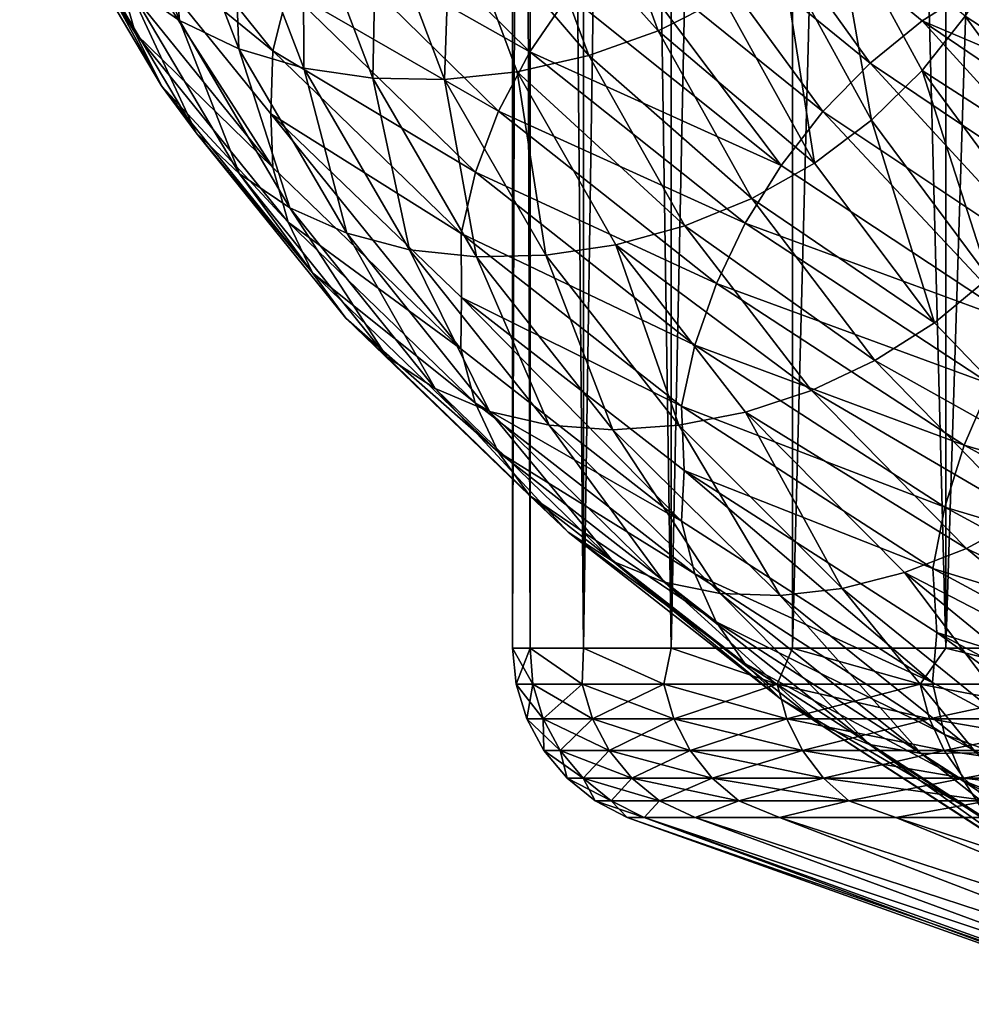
# Model space of a CAD drawing. Header units: metres. Extents: x -44 to 117, y -432 to 89.
# Tile 729 of 1056: x -18.2 to -12.98, y -127.65 to -122.25. Entities that reach past the tile are written whole.
import ezdxf

# ---------------------------------------------------------------- set-up
doc = ezdxf.new("R2010")
doc.units = ezdxf.units.M
doc.layers.add('solid_125568', color=7, linetype='CONTINUOUS')

msp = doc.modelspace()

# ---------------------------------------------------------------- linework, layer by layer
at = {"layer": 'solid_125568'}
for points in [[(-15.402517, -93.5, 337.264374), (-15.402539, -125.699997, 337.264557), (-15.5, -125.699997, 339)], [(-15.5, -93.5, 339), (-15.5, -125.699997, 339), (-15.402539, -125.699997, 340.735443)], [(-15.402517, -93.5, 337.264374), (-15.5, -125.699997, 339), (-15.5, -93.5, 339)], [(-15.402516, -93.5, 340.735657), (-15.5, -93.5, 339), (-15.402539, -125.699997, 340.735443)], [(-15.402517, -93.5, 337.264374), (-15.111382, -125.699997, 335.550934), (-15.402539, -125.699997, 337.264557)], [(-15.402516, -93.5, 340.735657), (-15.402539, -125.699997, 340.735443), (-15.111382, -125.699997, 342.449066)], [(-15.402517, -93.5, 337.264374), (-15.111362, -93.5, 335.550842), (-15.111382, -125.699997, 335.550934)], [(-15.111361, -93.5, 342.449158), (-15.402516, -93.5, 340.735657), (-15.111382, -125.699997, 342.449066)], [(-14.630223, -93.5, 333.880768), (-14.630192, -125.699997, 333.880676), (-15.111382, -125.699997, 335.550934)], [(-15.111362, -93.5, 335.550842), (-14.630223, -93.5, 333.880768), (-15.111382, -125.699997, 335.550934)], [(-15.111361, -93.5, 342.449158), (-15.111382, -125.699997, 342.449066), (-14.630192, -125.699997, 344.119324)], [(-14.630218, -93.5, 344.119263), (-15.111361, -93.5, 342.449158), (-14.630192, -125.699997, 344.119324)], [(-14.630223, -93.5, 333.880768), (-13.965068, -93.5, 332.274902), (-14.630192, -125.699997, 333.880676)], [(-13.965055, -93.5, 345.725128), (-14.630218, -93.5, 344.119263), (-14.630192, -125.699997, 344.119324)], [(-13.965068, -93.5, 332.274902), (-13.965017, -125.699997, 332.274811), (-14.630192, -125.699997, 333.880676)], [(-13.965055, -93.5, 345.725128), (-14.630192, -125.699997, 344.119324), (-13.965017, -125.699997, 345.725189)], [(-13.965068, -93.5, 332.274902), (-13.124198, -93.5, 330.753448), (-13.965017, -125.699997, 332.274811)], [(-13.965055, -93.5, 345.725128), (-13.965017, -125.699997, 345.725189), (-13.124225, -125.699997, 347.24649)], [(-13.124176, -93.5, 347.246582), (-13.965055, -93.5, 345.725128), (-13.124225, -125.699997, 347.24649)], [(-13.124198, -93.5, 330.753448), (-13.124225, -125.699997, 330.75351), (-13.965017, -125.699997, 332.274811)], [(-12.118285, -93.5, 329.335785), (-12.118388, -125.699997, 329.335907), (-13.124225, -125.699997, 330.75351)], [(-13.124198, -93.5, 330.753448), (-12.118285, -93.5, 329.335785), (-13.124225, -125.699997, 330.75351)], [(-13.124176, -93.5, 347.246582), (-13.124225, -125.699997, 347.24649), (-12.118388, -125.699997, 348.664093)], [(-12.118269, -93.5, 348.664246), (-13.124176, -93.5, 347.246582), (-12.118388, -125.699997, 348.664093)], [(-17.732143, -121.204552, 929.693054), (-17.325201, -122.257751, 928.104248), (-17.400513, -121.374542, 929.823486)], [(-17.611967, -122.058655, 927.934814), (-17.325201, -122.257751, 928.104248), (-17.732143, -121.204552, 929.693054)], [(-18.202009, -121.257988, 927.419861), (-17.567083, -122.329269, 925.799438), (-18.055077, -121.552414, 927.588806)], [(-17.654804, -122.022377, 925.631287), (-17.567083, -122.329269, 925.799438), (-18.202009, -121.257988, 927.419861)], [(-17.653797, -121.378242, 925.354797), (-16.813564, -122.423882, 923.800659), (-17.673819, -121.721962, 925.462219)], [(-16.729309, -122.089653, 923.704834), (-16.813564, -122.423882, 923.800659), (-17.653797, -121.378242, 925.354797)], [(-17.400513, -121.374542, 929.823486), (-17.001144, -122.412552, 928.265869), (-17.036211, -121.496071, 929.938782)], [(-17.325201, -122.257751, 928.104248), (-17.001144, -122.412552, 928.265869), (-17.400513, -121.374542, 929.823486)], [(-15.435516, -121.493484, 930.219299), (-14.701842, -122.314507, 928.90863), (-15.047256, -121.372971, 930.237488)], [(-15.047256, -121.372971, 930.237488), (-14.701842, -122.314507, 928.90863), (-14.345738, -122.133751, 928.938904)], [(-14.355674, -121.354706, 922.473816), (-13.539181, -122.490532, 921.101685), (-14.663442, -121.574486, 922.346252)], [(-14.355674, -121.354706, 922.473816), (-13.25493, -122.259445, 921.259094), (-13.539181, -122.490532, 921.101685)], [(-12.952538, -122.067261, 921.450562), (-13.25493, -122.259445, 921.259094), (-14.355674, -121.354706, 922.473816)], [(-16.410765, -121.436981, 923.603516), (-15.404571, -122.42894, 922.181091), (-16.593636, -121.758194, 923.638855)], [(-15.192497, -122.118446, 922.200195), (-15.404571, -122.42894, 922.181091), (-16.410765, -121.436981, 923.603516)], [(-17.036211, -121.496071, 929.938782), (-16.645132, -122.518066, 928.415833), (-16.647955, -121.568436, 930.037048)], [(-17.001144, -122.412552, 928.265869), (-16.645132, -122.518066, 928.415833), (-17.036211, -121.496071, 929.938782)], [(-15.83804, -121.566727, 930.17865), (-15.081097, -122.450012, 928.852051), (-15.435516, -121.493484, 930.219299)], [(-15.435516, -121.493484, 930.219299), (-15.081097, -122.450012, 928.852051), (-14.701842, -122.314507, 928.90863)], [(-18.055077, -121.552414, 927.588806), (-17.425249, -122.614952, 925.980774), (-17.856823, -121.821434, 927.761719)], [(-17.567083, -122.329269, 925.799438), (-17.425249, -122.614952, 925.980774), (-18.055077, -121.552414, 927.588806)], [(-16.647955, -121.568436, 930.037048), (-16.265694, -122.573929, 928.551514), (-16.245363, -121.591888, 930.117432)], [(-16.645132, -122.518066, 928.415833), (-16.265694, -122.573929, 928.551514), (-16.647955, -121.568436, 930.037048)], [(-16.265694, -122.573929, 928.551514), (-15.872276, -122.580734, 928.670898), (-16.245363, -121.591888, 930.117432)], [(-16.245363, -121.591888, 930.117432), (-15.872276, -122.580734, 928.670898), (-15.83804, -121.566727, 930.17865)], [(-15.872276, -122.580734, 928.670898), (-15.474308, -122.539131, 928.771851), (-15.83804, -121.566727, 930.17865)], [(-15.83804, -121.566727, 930.17865), (-15.474308, -122.539131, 928.771851), (-15.081097, -122.450012, 928.852051)], [(-14.663442, -121.574486, 922.346252), (-13.798407, -122.757065, 920.982849), (-14.944042, -121.831192, 922.255005)], [(-14.663442, -121.574486, 922.346252), (-13.539181, -122.490532, 921.101685), (-13.798407, -122.757065, 920.982849)], [(-14.021332, -121.909721, 928.94104), (-13.53212, -122.803413, 927.719604), (-13.734141, -121.648567, 928.91626)], [(-13.734141, -121.648567, 928.91626), (-13.254987, -122.532196, 927.723877), (-13.018331, -122.233025, 927.699036)], [(-13.53212, -122.803413, 927.719604), (-13.254987, -122.532196, 927.723877), (-13.734141, -121.648567, 928.91626)], [(-16.813564, -122.423882, 923.800659), (-16.82604, -122.76931, 923.898926), (-17.673819, -121.721962, 925.462219)], [(-16.814564, -123.062843, 924.073486), (-17.673819, -121.721962, 925.462219), (-16.82604, -122.76931, 923.898926)], [(-17.654804, -122.022377, 925.631287), (-17.673819, -121.721962, 925.462219), (-16.814564, -123.062843, 924.073486)], [(-16.593636, -121.758194, 923.638855), (-15.576244, -122.755173, 922.197388), (-16.729309, -122.089653, 923.704834)], [(-15.404571, -122.42894, 922.181091), (-15.576244, -122.755173, 922.197388), (-16.593636, -121.758194, 923.638855)], [(-17.856823, -121.821434, 927.761719), (-17.233862, -122.873344, 926.171204), (-17.611967, -122.058655, 927.934814)], [(-17.425249, -122.614952, 925.980774), (-17.233862, -122.873344, 926.171204), (-17.856823, -121.821434, 927.761719)], [(-14.944042, -121.831192, 922.255005), (-14.027945, -123.052498, 920.903259), (-15.192497, -122.118446, 922.200195)], [(-14.944042, -121.831192, 922.255005), (-13.798407, -122.757065, 920.982849), (-14.027945, -123.052498, 920.903259)], [(-14.345738, -122.133751, 928.938904), (-13.845173, -123.039185, 927.68512), (-14.021332, -121.909721, 928.94104)], [(-13.845173, -123.039185, 927.68512), (-13.53212, -122.803413, 927.719604), (-14.021332, -121.909721, 928.94104)], [(-13.018331, -122.233025, 927.699036), (-12.216184, -122.75589, 926.550049), (-12.826585, -121.913567, 927.646362)], [(-17.654804, -122.022377, 925.631287), (-16.814564, -123.062843, 924.073486), (-17.567083, -122.329269, 925.799438)], [(-17.611967, -122.058655, 927.934814), (-16.997498, -123.098335, 926.366455), (-17.325201, -122.257751, 928.104248)], [(-17.233862, -122.873344, 926.171204), (-16.997498, -123.098335, 926.366455), (-17.611967, -122.058655, 927.934814)], [(-16.729309, -122.089653, 923.704834), (-15.703581, -123.089561, 922.248657), (-16.813564, -122.423882, 923.800659)], [(-15.576244, -122.755173, 922.197388), (-15.703581, -123.089561, 922.248657), (-16.729309, -122.089653, 923.704834)], [(-12.952538, -122.067261, 921.450562), (-11.728758, -122.90567, 920.378052), (-13.25493, -122.259445, 921.259094)], [(-15.192497, -122.118446, 922.200195), (-14.027945, -123.052498, 920.903259), (-15.404571, -122.42894, 922.181091)], [(-14.701842, -122.314507, 928.90863), (-13.845173, -123.039185, 927.68512), (-14.345738, -122.133751, 928.938904)], [(-13.254987, -122.532196, 927.723877), (-12.398745, -123.081207, 926.582886), (-13.018331, -122.233025, 927.699036)], [(-13.018331, -122.233025, 927.699036), (-12.398745, -123.081207, 926.582886), (-12.216184, -122.75589, 926.550049)], [(-17.325201, -122.257751, 928.104248), (-16.720701, -123.283867, 926.562317), (-17.001144, -122.412552, 928.265869)], [(-16.997498, -123.098335, 926.366455), (-16.720701, -123.283867, 926.562317), (-17.325201, -122.257751, 928.104248)], [(-13.25493, -122.259445, 921.259094), (-12.260075, -123.350441, 919.9729), (-13.539181, -122.490532, 921.101685)], [(-13.25493, -122.259445, 921.259094), (-12.002589, -123.109131, 920.157715), (-12.260075, -123.350441, 919.9729)], [(-11.728758, -122.90567, 920.378052), (-12.002589, -123.109131, 920.157715), (-13.25493, -122.259445, 921.259094)], [(-17.567083, -122.329269, 925.799438), (-16.731033, -123.363449, 924.248169), (-17.425249, -122.614952, 925.980774)], [(-16.814564, -123.062843, 924.073486), (-16.731033, -123.363449, 924.248169), (-17.567083, -122.329269, 925.799438)], [(-15.081097, -122.450012, 928.852051), (-14.188785, -123.23317, 927.619568), (-14.701842, -122.314507, 928.90863)], [(-14.701842, -122.314507, 928.90863), (-14.188785, -123.23317, 927.619568), (-13.845173, -123.039185, 927.68512)], [(-17.001144, -122.412552, 928.265869), (-16.407911, -123.424034, 926.754333), (-16.645132, -122.518066, 928.415833)], [(-16.720701, -123.283867, 926.562317), (-16.407911, -123.424034, 926.754333), (-17.001144, -122.412552, 928.265869)], [(-16.813564, -122.423882, 923.800659), (-15.782634, -123.424561, 922.334717), (-16.82604, -122.76931, 923.898926)], [(-15.703581, -123.089561, 922.248657), (-15.782634, -123.424561, 922.334717), (-16.813564, -122.423882, 923.800659)], [(-15.404571, -122.42894, 922.181091), (-14.223832, -123.369431, 920.862671), (-15.576244, -122.755173, 922.197388)], [(-15.474308, -122.539131, 928.771851), (-14.554707, -123.383087, 927.525696), (-15.081097, -122.450012, 928.852051)], [(-14.027945, -123.052498, 920.903259), (-14.223832, -123.369431, 920.862671), (-15.404571, -122.42894, 922.181091)], [(-15.081097, -122.450012, 928.852051), (-14.554707, -123.383087, 927.525696), (-14.188785, -123.23317, 927.619568)], [(-16.645132, -122.518066, 928.415833), (-16.064251, -123.51413, 926.938049), (-16.265694, -122.573929, 928.551514)], [(-16.407911, -123.424034, 926.754333), (-16.064251, -123.51413, 926.938049), (-16.645132, -122.518066, 928.415833)], [(-13.539181, -122.490532, 921.101685), (-12.494962, -123.625847, 919.828796), (-13.798407, -122.757065, 920.982849)], [(-13.539181, -122.490532, 921.101685), (-12.260075, -123.350441, 919.9729), (-12.494962, -123.625847, 919.828796)], [(-16.265694, -122.573929, 928.551514), (-15.697954, -123.5541, 927.110046), (-15.872276, -122.580734, 928.670898)], [(-16.064251, -123.51413, 926.938049), (-15.697954, -123.5541, 927.110046), (-16.265694, -122.573929, 928.551514)], [(-15.872276, -122.580734, 928.670898), (-15.318196, -123.544891, 927.267395), (-15.474308, -122.539131, 928.771851)], [(-15.474308, -122.539131, 928.771851), (-14.93412, -123.48748, 927.407043), (-14.554707, -123.383087, 927.525696)], [(-15.318196, -123.544891, 927.267395), (-14.93412, -123.48748, 927.407043), (-15.474308, -122.539131, 928.771851)], [(-13.53212, -122.803413, 927.719604), (-12.887982, -123.668915, 926.551636), (-13.254987, -122.532196, 927.723877)], [(-13.254987, -122.532196, 927.723877), (-12.624079, -123.388161, 926.583618), (-12.398745, -123.081207, 926.582886)], [(-12.887982, -123.668915, 926.551636), (-12.624079, -123.388161, 926.583618), (-13.254987, -122.532196, 927.723877)], [(-17.425249, -122.614952, 925.980774), (-16.595921, -123.6408, 924.441406), (-17.233862, -122.873344, 926.171204)], [(-16.731033, -123.363449, 924.248169), (-16.595921, -123.6408, 924.441406), (-17.425249, -122.614952, 925.980774)], [(-15.697954, -123.5541, 927.110046), (-15.318196, -123.544891, 927.267395), (-15.872276, -122.580734, 928.670898)], [(-15.782634, -123.424561, 922.334717), (-15.780619, -123.776108, 922.418213), (-16.82604, -122.76931, 923.898926)], [(-15.783614, -124.058624, 922.603943), (-16.82604, -122.76931, 923.898926), (-15.780619, -123.776108, 922.418213)], [(-16.814564, -123.062843, 924.073486), (-16.82604, -122.76931, 923.898926), (-15.783614, -124.058624, 922.603943)], [(-15.576244, -122.755173, 922.197388), (-14.382362, -123.700272, 920.861145), (-15.703581, -123.089561, 922.248657)], [(-14.223832, -123.369431, 920.862671), (-14.382362, -123.700272, 920.861145), (-15.576244, -122.755173, 922.197388)], [(-13.798407, -122.757065, 920.982849), (-12.702956, -123.92868, 919.726501), (-14.027945, -123.052498, 920.903259)], [(-13.798407, -122.757065, 920.982849), (-12.494962, -123.625847, 919.828796), (-12.702956, -123.92868, 919.726501)], [(-13.845173, -123.039185, 927.68512), (-13.186097, -123.915817, 926.485962), (-13.53212, -122.803413, 927.719604)], [(-13.186097, -123.915817, 926.485962), (-12.887982, -123.668915, 926.551636), (-13.53212, -122.803413, 927.719604)], [(-17.233862, -122.873344, 926.171204), (-16.413591, -123.889084, 924.648621), (-16.997498, -123.098335, 926.366455)], [(-16.595921, -123.6408, 924.441406), (-16.413591, -123.889084, 924.648621), (-17.233862, -122.873344, 926.171204)], [(-14.027945, -123.052498, 920.903259), (-12.702956, -123.92868, 919.726501), (-14.223832, -123.369431, 920.862671)], [(-14.188785, -123.23317, 927.619568), (-13.186097, -123.915817, 926.485962), (-13.845173, -123.039185, 927.68512)], [(-16.997498, -123.098335, 926.366455), (-16.188425, -124.10244, 924.865173), (-16.720701, -123.283867, 926.562317)], [(-16.413591, -123.889084, 924.648621), (-16.188425, -124.10244, 924.865173), (-16.997498, -123.098335, 926.366455)], [(-16.814564, -123.062843, 924.073486), (-15.783614, -124.058624, 922.603943), (-16.731033, -123.363449, 924.248169)], [(-15.703581, -123.089561, 922.248657), (-14.499918, -124.037354, 920.898682), (-15.782634, -123.424561, 922.334717)], [(-14.382362, -123.700272, 920.861145), (-14.499918, -124.037354, 920.898682), (-15.703581, -123.089561, 922.248657)], [(-14.554707, -123.383087, 927.525696), (-13.513284, -124.122353, 926.386536), (-14.188785, -123.23317, 927.619568)], [(-14.188785, -123.23317, 927.619568), (-13.513284, -124.122353, 926.386536), (-13.186097, -123.915817, 926.485962)], [(-16.720701, -123.283867, 926.562317), (-15.924768, -124.275078, 925.086487), (-16.407911, -123.424034, 926.754333)], [(-16.188425, -124.10244, 924.865173), (-15.924768, -124.275078, 925.086487), (-16.720701, -123.283867, 926.562317)], [(-16.731033, -123.363449, 924.248169), (-15.705222, -124.353333, 922.784851), (-16.595921, -123.6408, 924.441406)], [(-15.783614, -124.058624, 922.603943), (-15.705222, -124.353333, 922.784851), (-16.731033, -123.363449, 924.248169)], [(-14.93412, -123.48748, 927.407043), (-13.861686, -124.285942, 926.256775), (-14.554707, -123.383087, 927.525696)], [(-14.554707, -123.383087, 927.525696), (-13.861686, -124.285942, 926.256775), (-13.513284, -124.122353, 926.386536)], [(-14.223832, -123.369431, 920.862671), (-12.88042, -124.251427, 919.666138), (-14.382362, -123.700272, 920.861145)], [(-12.702956, -123.92868, 919.726501), (-12.88042, -124.251427, 919.666138), (-14.223832, -123.369431, 920.862671)], [(-16.407911, -123.424034, 926.754333), (-15.626828, -124.401344, 925.307617), (-16.064251, -123.51413, 926.938049)], [(-15.924768, -124.275078, 925.086487), (-15.626828, -124.401344, 925.307617), (-16.407911, -123.424034, 926.754333)], [(-15.782634, -123.424561, 922.334717), (-14.572874, -124.373039, 920.975525), (-15.780619, -123.776108, 922.418213)], [(-14.499918, -124.037354, 920.898682), (-14.572874, -124.373039, 920.975525), (-15.782634, -123.424561, 922.334717)], [(-15.318196, -123.544891, 927.267395), (-14.588744, -124.477242, 925.924438), (-14.93412, -123.48748, 927.407043)], [(-14.93412, -123.48748, 927.407043), (-14.222959, -124.404823, 926.101257), (-13.861686, -124.285942, 926.256775)], [(-14.588744, -124.477242, 925.924438), (-14.222959, -124.404823, 926.101257), (-14.93412, -123.48748, 927.407043)], [(-16.064251, -123.51413, 926.938049), (-15.299456, -124.476784, 925.523804), (-15.697954, -123.5541, 927.110046)], [(-15.626828, -124.401344, 925.307617), (-15.299456, -124.476784, 925.523804), (-16.064251, -123.51413, 926.938049)], [(-15.697954, -123.5541, 927.110046), (-14.950496, -124.501663, 925.730652), (-15.318196, -123.544891, 927.267395)], [(-14.950496, -124.501663, 925.730652), (-14.588744, -124.477242, 925.924438), (-15.318196, -123.544891, 927.267395)], [(-15.299456, -124.476784, 925.523804), (-14.950496, -124.501663, 925.730652), (-15.697954, -123.5541, 927.110046)], [(-16.595921, -123.6408, 924.441406), (-15.578365, -124.622871, 922.98938), (-16.413591, -123.889084, 924.648621)], [(-15.705222, -124.353333, 922.784851), (-15.578365, -124.622871, 922.98938), (-16.595921, -123.6408, 924.441406)], [(-14.382362, -123.700272, 920.861145), (-13.023993, -124.586426, 919.648254), (-14.499918, -124.037354, 920.898682)], [(-12.88042, -124.251427, 919.666138), (-13.023993, -124.586426, 919.648254), (-14.382362, -123.700272, 920.861145)], [(-13.186097, -123.915817, 926.485962), (-12.377469, -124.758102, 925.356262), (-12.887982, -123.668915, 926.551636)], [(-15.783614, -124.058624, 922.603943), (-15.780619, -123.776108, 922.418213), (-14.573825, -125.002579, 921.241394)], [(-14.572874, -124.373039, 920.975525), (-14.559708, -124.725288, 921.053223), (-15.780619, -123.776108, 922.418213)], [(-14.573825, -125.002579, 921.241394), (-15.780619, -123.776108, 922.418213), (-14.559708, -124.725288, 921.053223)], [(-16.413591, -123.889084, 924.648621), (-15.407161, -124.861664, 923.212463), (-16.188425, -124.10244, 924.865173)], [(-15.578365, -124.622871, 922.98938), (-15.407161, -124.861664, 923.212463), (-16.413591, -123.889084, 924.648621)], [(-13.513284, -124.122353, 926.386536), (-12.377469, -124.758102, 925.356262), (-13.186097, -123.915817, 926.485962)], [(-15.783614, -124.058624, 922.603943), (-14.573825, -125.002579, 921.241394), (-15.705222, -124.353333, 922.784851)], [(-14.499918, -124.037354, 920.898682), (-13.130424, -124.925926, 919.673218), (-14.572874, -124.373039, 920.975525)], [(-13.023993, -124.586426, 919.648254), (-13.130424, -124.925926, 919.673218), (-14.499918, -124.037354, 920.898682)], [(-16.188425, -124.10244, 924.865173), (-15.195748, -125.06411, 923.449219), (-15.924768, -124.275078, 925.086487)], [(-15.407161, -124.861664, 923.212463), (-15.195748, -125.06411, 923.449219), (-16.188425, -124.10244, 924.865173)], [(-13.861686, -124.285942, 926.256775), (-12.68452, -124.976372, 925.224731), (-13.513284, -124.122353, 926.386536)], [(-13.513284, -124.122353, 926.386536), (-12.68452, -124.976372, 925.224731), (-12.377469, -124.758102, 925.356262)], [(-15.924768, -124.275078, 925.086487), (-14.948221, -125.224655, 923.69458), (-15.626828, -124.401344, 925.307617)], [(-15.195748, -125.06411, 923.449219), (-14.948221, -125.224655, 923.69458), (-15.924768, -124.275078, 925.086487)], [(-14.222959, -124.404823, 926.101257), (-13.011452, -125.152756, 925.061035), (-13.861686, -124.285942, 926.256775)], [(-13.861686, -124.285942, 926.256775), (-13.011452, -125.152756, 925.061035), (-12.68452, -124.976372, 925.224731)], [(-12.88042, -124.251427, 919.666138), (-11.389891, -125.069389, 918.606445), (-13.023993, -124.586426, 919.648254)], [(-15.705222, -124.353333, 922.784851), (-14.501459, -125.291832, 921.428101), (-15.578365, -124.622871, 922.98938)], [(-14.573825, -125.002579, 921.241394), (-14.501459, -125.291832, 921.428101), (-15.705222, -124.353333, 922.784851)], [(-15.626828, -124.401344, 925.307617), (-14.668511, -125.337883, 923.943359), (-15.299456, -124.476784, 925.523804)], [(-14.948221, -125.224655, 923.69458), (-14.668511, -125.337883, 923.943359), (-15.626828, -124.401344, 925.307617)], [(-14.588744, -124.477242, 925.924438), (-13.693833, -125.371674, 924.658508), (-14.222959, -124.404823, 926.101257)], [(-14.572874, -124.373039, 920.975525), (-13.196447, -125.262215, 919.741516), (-14.559708, -124.725288, 921.053223)], [(-13.130424, -124.925926, 919.673218), (-13.196447, -125.262215, 919.741516), (-14.572874, -124.373039, 920.975525)], [(-14.222959, -124.404823, 926.101257), (-13.350486, -125.285202, 924.870483), (-13.011452, -125.152756, 925.061035)], [(-13.693833, -125.371674, 924.658508), (-13.350486, -125.285202, 924.870483), (-14.222959, -124.404823, 926.101257)], [(-15.299456, -124.476784, 925.523804), (-14.361139, -125.399605, 924.190186), (-14.950496, -124.501663, 925.730652)], [(-14.668511, -125.337883, 923.943359), (-14.361139, -125.399605, 924.190186), (-15.299456, -124.476784, 925.523804)], [(-14.950496, -124.501663, 925.730652), (-14.033474, -125.410339, 924.430176), (-14.588744, -124.477242, 925.924438)], [(-14.361139, -125.399605, 924.190186), (-14.033474, -125.410339, 924.430176), (-14.950496, -124.501663, 925.730652)], [(-14.033474, -125.410339, 924.430176), (-13.693833, -125.371674, 924.658508), (-14.588744, -124.477242, 925.924438)], [(-15.578365, -124.622871, 922.98938), (-14.384295, -125.554146, 921.643066), (-15.407161, -124.861664, 923.212463)], [(-14.501459, -125.291832, 921.428101), (-14.384295, -125.554146, 921.643066), (-15.578365, -124.622871, 922.98938)], [(-13.023993, -124.586426, 919.648254), (-11.516868, -125.408051, 918.573792), (-13.130424, -124.925926, 919.673218)], [(-11.389891, -125.069389, 918.606445), (-11.516868, -125.408051, 918.573792), (-13.023993, -124.586426, 919.648254)], [(-14.573825, -125.002579, 921.241394), (-14.559708, -124.725288, 921.053223), (-13.197357, -125.88765, 920.004211)], [(-13.196447, -125.262215, 919.741516), (-13.173904, -125.612968, 919.817444), (-14.559708, -124.725288, 921.053223)], [(-13.197357, -125.88765, 920.004211), (-14.559708, -124.725288, 921.053223), (-13.173904, -125.612968, 919.817444)], [(-15.407161, -124.861664, 923.212463), (-14.226154, -125.78418, 921.880981), (-15.195748, -125.06411, 923.449219)], [(-14.384295, -125.554146, 921.643066), (-14.226154, -125.78418, 921.880981), (-15.407161, -124.861664, 923.212463)], [(-13.130424, -124.925926, 919.673218), (-11.610957, -125.749687, 918.587402), (-13.196447, -125.262215, 919.741516)], [(-11.516868, -125.408051, 918.573792), (-11.610957, -125.749687, 918.587402), (-13.130424, -124.925926, 919.673218)], [(-14.573825, -125.002579, 921.241394), (-13.197357, -125.88765, 920.004211), (-14.501459, -125.291832, 921.428101)], [(-13.011452, -125.152756, 925.061035), (-11.71203, -125.789619, 924.14917), (-12.68452, -124.976372, 925.224731)], [(-15.195748, -125.06411, 923.449219), (-14.03089, -125.976563, 922.136536), (-14.948221, -125.224655, 923.69458)], [(-14.226154, -125.78418, 921.880981), (-14.03089, -125.976563, 922.136536), (-15.195748, -125.06411, 923.449219)], [(-13.350486, -125.285202, 924.870483), (-12.013787, -125.977783, 923.953796), (-13.011452, -125.152756, 925.061035)], [(-13.011452, -125.152756, 925.061035), (-12.013787, -125.977783, 923.953796), (-11.71203, -125.789619, 924.14917)], [(-14.948221, -125.224655, 923.69458), (-13.802299, -126.125954, 922.404358), (-14.668511, -125.337883, 923.943359)], [(-14.03089, -125.976563, 922.136536), (-13.802299, -126.125954, 922.404358), (-14.948221, -125.224655, 923.69458)], [(-13.196447, -125.262215, 919.741516), (-11.669294, -126.086502, 918.648132), (-13.173904, -125.612968, 919.817444)], [(-11.610957, -125.749687, 918.587402), (-11.669294, -126.086502, 918.648132), (-13.196447, -125.262215, 919.741516)], [(-14.501459, -125.291832, 921.428101), (-13.131845, -126.171974, 920.196228), (-14.384295, -125.554146, 921.643066)], [(-13.197357, -125.88765, 920.004211), (-13.131845, -126.171974, 920.196228), (-14.501459, -125.291832, 921.428101)], [(-13.693833, -125.371674, 924.658508), (-12.643762, -126.222137, 923.48584), (-13.350486, -125.285202, 924.870483)], [(-13.350486, -125.285202, 924.870483), (-12.326743, -126.122719, 923.730652), (-12.013787, -125.977783, 923.953796)], [(-12.643762, -126.222137, 923.48584), (-12.326743, -126.122719, 923.730652), (-13.350486, -125.285202, 924.870483)], [(-14.668511, -125.337883, 923.943359), (-13.543988, -126.227173, 922.678833), (-14.361139, -125.399605, 924.190186)], [(-13.802299, -126.125954, 922.404358), (-13.543988, -126.227173, 922.678833), (-14.668511, -125.337883, 923.943359)], [(-14.033474, -125.410339, 924.430176), (-12.957443, -126.273933, 923.22522), (-13.693833, -125.371674, 924.658508)], [(-12.957443, -126.273933, 923.22522), (-12.643762, -126.222137, 923.48584), (-13.693833, -125.371674, 924.658508)], [(-14.361139, -125.399605, 924.190186), (-13.260099, -126.27623, 922.954407), (-14.033474, -125.410339, 924.430176)], [(-13.543988, -126.227173, 922.678833), (-13.260099, -126.27623, 922.954407), (-14.361139, -125.399605, 924.190186)], [(-13.260099, -126.27623, 922.954407), (-12.957443, -126.273933, 923.22522), (-14.033474, -125.410339, 924.430176)], [(-14.384295, -125.554146, 921.643066), (-13.025712, -126.427757, 920.420776), (-14.226154, -125.78418, 921.880981)], [(-13.131845, -126.171974, 920.196228), (-13.025712, -126.427757, 920.420776), (-14.384295, -125.554146, 921.643066)], [(-13.197357, -125.88765, 920.004211), (-13.173904, -125.612968, 919.817444), (-11.670154, -126.708305, 918.907837)], [(-11.669294, -126.086502, 918.648132), (-11.628957, -126.439537, 918.718201), (-13.173904, -125.612968, 919.817444)], [(-11.670154, -126.708305, 918.907837), (-13.173904, -125.612968, 919.817444), (-11.628957, -126.439537, 918.718201)], [(-15.480401, -125.897011, 339), (-15.5, -125.699997, 339), (-15.402539, -125.699997, 337.264557)], [(-15.389654, -125.897011, 340.673737), (-15.5, -125.699997, 339), (-15.480401, -125.897011, 339)], [(-15.402539, -125.699997, 340.735443), (-15.5, -125.699997, 339), (-15.389654, -125.897011, 340.673737)], [(-15.389654, -125.897011, 337.326263), (-15.480401, -125.897011, 339), (-15.402539, -125.699997, 337.264557)], [(-15.118478, -125.897011, 335.67218), (-15.402539, -125.699997, 337.264557), (-15.111382, -125.699997, 335.550934)], [(-15.118478, -125.897011, 335.67218), (-15.389654, -125.897011, 337.326263), (-15.402539, -125.699997, 337.264557)], [(-15.402539, -125.699997, 340.735443), (-15.389654, -125.897011, 340.673737), (-15.118478, -125.897011, 342.32782)], [(-15.111382, -125.699997, 342.449066), (-15.402539, -125.699997, 340.735443), (-15.118478, -125.897011, 342.32782)], [(-14.670052, -125.897011, 334.057098), (-15.118478, -125.897011, 335.67218), (-15.111382, -125.699997, 335.550934)], [(-15.111382, -125.699997, 342.449066), (-15.118478, -125.897011, 342.32782), (-14.670052, -125.897011, 343.942902)], [(-14.670052, -125.897011, 334.057098), (-15.111382, -125.699997, 335.550934), (-14.630192, -125.699997, 333.880676)], [(-14.630192, -125.699997, 344.119324), (-15.111382, -125.699997, 342.449066), (-14.670052, -125.897011, 343.942902)], [(-14.049631, -125.897011, 332.499939), (-14.670052, -125.897011, 334.057098), (-14.630192, -125.699997, 333.880676)], [(-14.630192, -125.699997, 344.119324), (-14.670052, -125.897011, 343.942902), (-14.049631, -125.897011, 345.500061)], [(-14.049631, -125.897011, 332.499939), (-14.630192, -125.699997, 333.880676), (-13.965017, -125.699997, 332.274811)], [(-13.965017, -125.699997, 345.725189), (-14.630192, -125.699997, 344.119324), (-14.049631, -125.897011, 345.500061)], [(-13.264493, -125.897011, 331.019012), (-14.049631, -125.897011, 332.499939), (-13.965017, -125.699997, 332.274811)], [(-13.965017, -125.699997, 345.725189), (-14.049631, -125.897011, 345.500061), (-13.264493, -125.897011, 346.980988)], [(-13.264493, -125.897011, 331.019012), (-13.965017, -125.699997, 332.274811), (-13.124225, -125.699997, 330.75351)], [(-13.124225, -125.699997, 347.24649), (-13.965017, -125.699997, 345.725189), (-13.264493, -125.897011, 346.980988)], [(-12.32384, -125.897011, 329.631653), (-13.264493, -125.897011, 331.019012), (-13.124225, -125.699997, 330.75351)], [(-13.124225, -125.699997, 347.24649), (-13.264493, -125.897011, 346.980988), (-12.32384, -125.897011, 348.368347)], [(-12.32384, -125.897011, 329.631653), (-13.124225, -125.699997, 330.75351), (-12.118388, -125.699997, 329.335907)], [(-12.118388, -125.699997, 348.664093), (-13.124225, -125.699997, 347.24649), (-12.32384, -125.897011, 348.368347)], [(-14.226154, -125.78418, 921.880981), (-12.882446, -126.649864, 920.672241), (-14.03089, -125.976563, 922.136536)], [(-13.025712, -126.427757, 920.420776), (-12.882446, -126.649864, 920.672241), (-14.226154, -125.78418, 921.880981)], [(-15.422296, -126.086487, 339), (-15.480401, -125.897011, 339), (-15.389654, -125.897011, 337.326263)], [(-15.33189, -126.086487, 340.66745), (-15.480401, -125.897011, 339), (-15.422296, -126.086487, 339)], [(-15.33189, -126.086487, 340.66745), (-15.389654, -125.897011, 340.673737), (-15.480401, -125.897011, 339)], [(-15.33189, -126.086487, 337.33255), (-15.422296, -126.086487, 339), (-15.389654, -125.897011, 337.326263)], [(-15.33189, -126.086487, 337.33255), (-15.389654, -125.897011, 337.326263), (-15.118478, -125.897011, 335.67218)], [(-15.061731, -126.086487, 342.315338), (-15.118478, -125.897011, 342.32782), (-15.389654, -125.897011, 340.673737)], [(-15.33189, -126.086487, 340.66745), (-15.061731, -126.086487, 342.315338), (-15.389654, -125.897011, 340.673737)], [(-15.061731, -126.086487, 335.684662), (-15.33189, -126.086487, 337.33255), (-15.118478, -125.897011, 335.67218)], [(-15.061731, -126.086487, 335.684662), (-15.118478, -125.897011, 335.67218), (-14.670052, -125.897011, 334.057098)], [(-14.614987, -126.086487, 343.924377), (-14.670052, -125.897011, 343.942902), (-15.118478, -125.897011, 342.32782)], [(-15.061731, -126.086487, 342.315338), (-14.614987, -126.086487, 343.924377), (-15.118478, -125.897011, 342.32782)], [(-14.614987, -126.086487, 334.075623), (-15.061731, -126.086487, 335.684662), (-14.670052, -125.897011, 334.057098)], [(-14.614987, -126.086487, 334.075623), (-14.670052, -125.897011, 334.057098), (-14.049631, -125.897011, 332.499939)], [(-13.996897, -126.086487, 345.475647), (-14.049631, -125.897011, 345.500061), (-14.670052, -125.897011, 343.942902)], [(-14.614987, -126.086487, 343.924377), (-13.996897, -126.086487, 345.475647), (-14.670052, -125.897011, 343.942902)], [(-13.996897, -126.086487, 332.524353), (-14.614987, -126.086487, 334.075623), (-14.049631, -125.897011, 332.499939)], [(-13.996897, -126.086487, 332.524353), (-14.049631, -125.897011, 332.499939), (-13.264493, -125.897011, 331.019012)], [(-13.214705, -126.086487, 346.951019), (-13.264493, -125.897011, 346.980988), (-14.049631, -125.897011, 345.500061)], [(-13.996897, -126.086487, 345.475647), (-13.214705, -126.086487, 346.951019), (-14.049631, -125.897011, 345.500061)], [(-13.214705, -126.086487, 331.048981), (-13.996897, -126.086487, 332.524353), (-13.264493, -125.897011, 331.019012)], [(-13.214705, -126.086487, 331.048981), (-13.264493, -125.897011, 331.019012), (-12.32384, -125.897011, 329.631653)], [(-12.277583, -126.086487, 348.333191), (-12.32384, -125.897011, 348.368347), (-13.264493, -125.897011, 346.980988)], [(-13.214705, -126.086487, 346.951019), (-12.277583, -126.086487, 348.333191), (-13.264493, -125.897011, 346.980988)], [(-12.277583, -126.086487, 329.666809), (-13.214705, -126.086487, 331.048981), (-12.32384, -125.897011, 329.631653)], [(-13.197357, -125.88765, 920.004211), (-11.670154, -126.708305, 918.907837), (-13.131845, -126.171974, 920.196228)], [(-14.03089, -125.976563, 922.136536), (-12.705564, -126.833138, 920.944946), (-13.802299, -126.125954, 922.404358)], [(-12.882446, -126.649864, 920.672241), (-12.705564, -126.833138, 920.944946), (-14.03089, -125.976563, 922.136536)], [(-15.327967, -126.26078, 339), (-15.422296, -126.086487, 339), (-15.33189, -126.086487, 337.33255)], [(-15.238113, -126.26078, 340.657257), (-15.422296, -126.086487, 339), (-15.327967, -126.26078, 339)], [(-15.238113, -126.26078, 340.657257), (-15.33189, -126.086487, 340.66745), (-15.422296, -126.086487, 339)], [(-15.238113, -126.26078, 337.342743), (-15.33189, -126.086487, 337.33255), (-15.061731, -126.086487, 335.684662)], [(-15.238113, -126.26078, 337.342743), (-15.327967, -126.26078, 339), (-15.33189, -126.086487, 337.33255)], [(-14.969607, -126.26078, 342.295074), (-15.061731, -126.086487, 342.315338), (-15.33189, -126.086487, 340.66745)], [(-15.238113, -126.26078, 340.657257), (-14.969607, -126.26078, 342.295074), (-15.33189, -126.086487, 340.66745)], [(-14.969607, -126.26078, 335.704926), (-15.238113, -126.26078, 337.342743), (-15.061731, -126.086487, 335.684662)], [(-14.969607, -126.26078, 335.704926), (-15.061731, -126.086487, 335.684662), (-14.614987, -126.086487, 334.075623)], [(-14.525597, -126.26078, 343.894257), (-14.614987, -126.086487, 343.924377), (-15.061731, -126.086487, 342.315338)], [(-14.969607, -126.26078, 342.295074), (-14.525597, -126.26078, 343.894257), (-15.061731, -126.086487, 342.315338)], [(-14.525597, -126.26078, 334.105743), (-14.969607, -126.26078, 335.704926), (-14.614987, -126.086487, 334.075623)], [(-14.525597, -126.26078, 334.105743), (-14.614987, -126.086487, 334.075623), (-13.996897, -126.086487, 332.524353)], [(-13.911286, -126.26078, 345.436035), (-13.996897, -126.086487, 345.475647), (-14.614987, -126.086487, 343.924377)], [(-14.525597, -126.26078, 343.894257), (-13.911286, -126.26078, 345.436035), (-14.614987, -126.086487, 343.924377)], [(-13.911286, -126.26078, 332.563965), (-14.525597, -126.26078, 334.105743), (-13.996897, -126.086487, 332.524353)], [(-13.911286, -126.26078, 332.563965), (-13.996897, -126.086487, 332.524353), (-13.214705, -126.086487, 331.048981)], [(-13.133879, -126.26078, 346.902405), (-13.214705, -126.086487, 346.951019), (-13.996897, -126.086487, 345.475647)], [(-13.911286, -126.26078, 345.436035), (-13.133879, -126.26078, 346.902405), (-13.996897, -126.086487, 345.475647)], [(-13.133879, -126.26078, 331.097595), (-13.911286, -126.26078, 332.563965), (-13.214705, -126.086487, 331.048981)], [(-13.802299, -126.125954, 922.404358), (-12.498523, -126.97245, 921.233337), (-13.543988, -126.227173, 922.678833)], [(-12.705564, -126.833138, 920.944946), (-12.498523, -126.97245, 921.233337), (-13.802299, -126.125954, 922.404358)], [(-13.133879, -126.26078, 331.097595), (-13.214705, -126.086487, 331.048981), (-12.277583, -126.086487, 329.666809)], [(-12.202488, -126.26078, 348.276093), (-12.277583, -126.086487, 348.333191), (-13.214705, -126.086487, 346.951019)], [(-13.133879, -126.26078, 346.902405), (-12.202488, -126.26078, 348.276093), (-13.214705, -126.086487, 346.951019)], [(-12.202488, -126.26078, 329.723907), (-13.133879, -126.26078, 331.097595), (-12.277583, -126.086487, 329.666809)], [(-13.131845, -126.171974, 920.196228), (-11.612243, -126.988258, 919.104492), (-13.025712, -126.427757, 920.420776)], [(-11.670154, -126.708305, 918.907837), (-11.612243, -126.988258, 919.104492), (-13.131845, -126.171974, 920.196228)], [(-13.543988, -126.227173, 922.678833), (-12.264565, -127.062805, 921.531433), (-13.260099, -126.27623, 922.954407)], [(-12.498523, -126.97245, 921.233337), (-12.264565, -127.062805, 921.531433), (-13.543988, -126.227173, 922.678833)], [(-15.201118, -126.413048, 339), (-15.327967, -126.26078, 339), (-15.238113, -126.26078, 337.342743)], [(-15.112009, -126.413048, 340.643524), (-15.327967, -126.26078, 339), (-15.201118, -126.413048, 339)], [(-15.112009, -126.413048, 340.643524), (-15.238113, -126.26078, 340.657257), (-15.327967, -126.26078, 339)], [(-15.112009, -126.413048, 337.356476), (-15.238113, -126.26078, 337.342743), (-14.969607, -126.26078, 335.704926)], [(-15.112009, -126.413048, 337.356476), (-15.201118, -126.413048, 339), (-15.238113, -126.26078, 337.342743)], [(-14.845725, -126.413048, 342.267792), (-14.969607, -126.26078, 342.295074), (-15.238113, -126.26078, 340.657257)], [(-15.112009, -126.413048, 340.643524), (-14.845725, -126.413048, 342.267792), (-15.238113, -126.26078, 340.657257)], [(-14.845725, -126.413048, 335.732208), (-15.112009, -126.413048, 337.356476), (-14.969607, -126.26078, 335.704926)], [(-14.845725, -126.413048, 335.732208), (-14.969607, -126.26078, 335.704926), (-14.525597, -126.26078, 334.105743)], [(-14.405388, -126.413048, 343.853729), (-14.525597, -126.26078, 343.894257), (-14.969607, -126.26078, 342.295074)], [(-14.845725, -126.413048, 342.267792), (-14.405388, -126.413048, 343.853729), (-14.969607, -126.26078, 342.295074)], [(-14.405388, -126.413048, 334.146271), (-14.845725, -126.413048, 335.732208), (-14.525597, -126.26078, 334.105743)], [(-14.405388, -126.413048, 334.146271), (-14.525597, -126.26078, 334.105743), (-13.911286, -126.26078, 332.563965)], [(-13.796162, -126.413048, 345.382782), (-13.911286, -126.26078, 345.436035), (-14.525597, -126.26078, 343.894257)], [(-14.405388, -126.413048, 343.853729), (-13.796162, -126.413048, 345.382782), (-14.525597, -126.26078, 343.894257)], [(-13.796162, -126.413048, 332.617218), (-14.405388, -126.413048, 334.146271), (-13.911286, -126.26078, 332.563965)], [(-13.796162, -126.413048, 332.617218), (-13.911286, -126.26078, 332.563965), (-13.133879, -126.26078, 331.097595)], [(-13.025187, -126.413048, 346.837006), (-13.133879, -126.26078, 346.902405), (-13.911286, -126.26078, 345.436035)], [(-13.796162, -126.413048, 345.382782), (-13.025187, -126.413048, 346.837006), (-13.911286, -126.26078, 345.436035)], [(-13.025187, -126.413048, 331.162994), (-13.796162, -126.413048, 332.617218), (-13.133879, -126.26078, 331.097595)], [(-13.260099, -126.27623, 922.954407), (-12.007407, -127.100426, 921.833191), (-12.957443, -126.273933, 923.22522)], [(-12.264565, -127.062805, 921.531433), (-12.007407, -127.100426, 921.833191), (-13.260099, -126.27623, 922.954407)], [(-13.025187, -126.413048, 331.162994), (-13.133879, -126.26078, 331.097595), (-12.202488, -126.26078, 329.723907)], [(-12.101505, -126.413048, 348.19931), (-12.202488, -126.26078, 348.276093), (-13.133879, -126.26078, 346.902405)], [(-13.025187, -126.413048, 346.837006), (-12.101505, -126.413048, 348.19931), (-13.133879, -126.26078, 346.902405)], [(-12.101505, -126.413048, 329.80069), (-13.025187, -126.413048, 331.162994), (-12.202488, -126.26078, 329.723907)], [(-15.046733, -126.537308, 339), (-15.201118, -126.413048, 339), (-15.112009, -126.413048, 337.356476)], [(-14.958529, -126.537308, 340.626831), (-15.201118, -126.413048, 339), (-15.046733, -126.537308, 339)], [(-14.958529, -126.537308, 340.626831), (-15.112009, -126.413048, 340.643524), (-15.201118, -126.413048, 339)], [(-14.958529, -126.537308, 337.373169), (-15.112009, -126.413048, 337.356476), (-14.845725, -126.413048, 335.732208)], [(-14.958529, -126.537308, 337.373169), (-15.046733, -126.537308, 339), (-15.112009, -126.413048, 337.356476)], [(-14.694949, -126.537308, 342.234589), (-14.845725, -126.413048, 342.267792), (-15.112009, -126.413048, 340.643524)], [(-14.958529, -126.537308, 340.626831), (-14.694949, -126.537308, 342.234589), (-15.112009, -126.413048, 340.643524)], [(-14.694949, -126.537308, 335.765411), (-14.958529, -126.537308, 337.373169), (-14.845725, -126.413048, 335.732208)], [(-14.694949, -126.537308, 335.765411), (-14.845725, -126.413048, 335.732208), (-14.405388, -126.413048, 334.146271)], [(-14.259085, -126.537308, 343.804443), (-14.405388, -126.413048, 343.853729), (-14.845725, -126.413048, 342.267792)], [(-14.694949, -126.537308, 342.234589), (-14.259085, -126.537308, 343.804443), (-14.845725, -126.413048, 342.267792)], [(-14.259085, -126.537308, 334.195557), (-14.694949, -126.537308, 335.765411), (-14.405388, -126.413048, 334.146271)], [(-14.259085, -126.537308, 334.195557), (-14.405388, -126.413048, 334.146271), (-13.796162, -126.413048, 332.617218)], [(-13.656045, -126.537308, 345.317963), (-13.796162, -126.413048, 345.382782), (-14.405388, -126.413048, 343.853729)], [(-14.259085, -126.537308, 343.804443), (-13.656045, -126.537308, 345.317963), (-14.405388, -126.413048, 343.853729)], [(-13.656045, -126.537308, 332.682037), (-14.259085, -126.537308, 334.195557), (-13.796162, -126.413048, 332.617218)], [(-13.656045, -126.537308, 332.682037), (-13.796162, -126.413048, 332.617218), (-13.025187, -126.413048, 331.162994)], [(-12.892901, -126.537308, 346.757416), (-13.025187, -126.413048, 346.837006), (-13.796162, -126.413048, 345.382782)], [(-13.656045, -126.537308, 345.317963), (-12.892901, -126.537308, 346.757416), (-13.796162, -126.413048, 345.382782)], [(-12.892901, -126.537308, 331.242584), (-13.656045, -126.537308, 332.682037), (-13.025187, -126.413048, 331.162994)], [(-13.025712, -126.427757, 920.420776), (-11.518354, -127.238274, 919.337585), (-12.882446, -126.649864, 920.672241)], [(-11.612243, -126.988258, 919.104492), (-11.518354, -127.238274, 919.337585), (-13.025712, -126.427757, 920.420776)], [(-12.892901, -126.537308, 331.242584), (-13.025187, -126.413048, 331.162994), (-12.101505, -126.413048, 329.80069)], [(-11.9786, -126.537308, 348.105896), (-12.101505, -126.413048, 348.19931), (-13.025187, -126.413048, 346.837006)], [(-12.892901, -126.537308, 346.757416), (-11.9786, -126.537308, 348.105896), (-13.025187, -126.413048, 346.837006)], [(-15.046733, -126.537308, 339), (-14.871795, -126.628311, 339), (-14.778284, -126.628311, 340.6651)], [(-14.958529, -126.537308, 337.373169), (-14.871795, -126.628311, 339), (-15.046733, -126.537308, 339)], [(-14.958529, -126.537308, 340.626831), (-15.046733, -126.537308, 339), (-14.778284, -126.628311, 340.6651)], [(-14.958529, -126.537308, 337.373169), (-14.778284, -126.628311, 337.3349), (-14.871795, -126.628311, 339)], [(-14.958529, -126.537308, 340.626831), (-14.778284, -126.628311, 340.6651), (-14.694949, -126.537308, 342.234589)], [(-14.694949, -126.537308, 335.765411), (-14.778284, -126.628311, 337.3349), (-14.958529, -126.537308, 337.373169)], [(-14.694949, -126.537308, 342.234589), (-14.778284, -126.628311, 340.6651), (-14.498928, -126.628311, 342.309296)], [(-14.694949, -126.537308, 335.765411), (-14.498928, -126.628311, 335.690704), (-14.778284, -126.628311, 337.3349)], [(-14.694949, -126.537308, 342.234589), (-14.498928, -126.628311, 342.309296), (-14.259085, -126.537308, 343.804443)], [(-14.259085, -126.537308, 334.195557), (-14.498928, -126.628311, 335.690704), (-14.694949, -126.537308, 335.765411)], [(-14.259085, -126.537308, 343.804443), (-14.498928, -126.628311, 342.309296), (-14.037239, -126.628311, 343.911835)], [(-14.259085, -126.537308, 334.195557), (-14.037239, -126.628311, 334.088165), (-14.498928, -126.628311, 335.690704)], [(-14.259085, -126.537308, 343.804443), (-14.037239, -126.628311, 343.911835), (-13.656045, -126.537308, 345.317963)], [(-13.656045, -126.537308, 332.682037), (-14.037239, -126.628311, 334.088165), (-14.259085, -126.537308, 334.195557)], [(-13.656045, -126.537308, 345.317963), (-14.037239, -126.628311, 343.911835), (-13.399024, -126.628311, 345.452637)], [(-13.656045, -126.537308, 332.682037), (-13.399024, -126.628311, 332.547363), (-14.037239, -126.628311, 334.088165)], [(-13.656045, -126.537308, 345.317963), (-13.399024, -126.628311, 345.452637), (-12.892901, -126.537308, 346.757416)], [(-12.892901, -126.537308, 331.242584), (-13.399024, -126.628311, 332.547363), (-13.656045, -126.537308, 332.682037)], [(-12.892901, -126.537308, 346.757416), (-13.399024, -126.628311, 345.452637), (-12.592309, -126.628311, 346.912262)], [(-12.892901, -126.537308, 331.242584), (-12.592309, -126.628311, 331.087738), (-13.399024, -126.628311, 332.547363)], [(-14.871795, -126.628311, 339), (-12.002317, -127.652557, 339), (-11.93196, -127.652557, 340.297668)], [(-14.778284, -126.628311, 340.6651), (-14.871795, -126.628311, 339), (-11.93196, -127.652557, 340.297668)], [(-14.778284, -126.628311, 337.3349), (-12.002317, -127.652557, 339), (-14.871795, -126.628311, 339)], [(-14.778284, -126.628311, 340.6651), (-11.93196, -127.652557, 340.297668), (-11.72171, -127.652557, 341.580139)], [(-14.498928, -126.628311, 342.309296), (-14.778284, -126.628311, 340.6651), (-11.72171, -127.652557, 341.580139)], [(-11.93196, -127.652557, 337.702332), (-12.002317, -127.652557, 339), (-14.778284, -126.628311, 337.3349)], [(-11.72171, -127.652557, 336.419861), (-14.778284, -126.628311, 337.3349), (-14.498928, -126.628311, 335.690704)], [(-11.72171, -127.652557, 336.419861), (-11.93196, -127.652557, 337.702332), (-14.778284, -126.628311, 337.3349)], [(-14.498928, -126.628311, 342.309296), (-11.72171, -127.652557, 341.580139), (-11.374035, -127.652557, 342.832367)], [(-14.037239, -126.628311, 343.911835), (-14.498928, -126.628311, 342.309296), (-11.374035, -127.652557, 342.832367)], [(-11.374035, -127.652557, 335.167633), (-14.498928, -126.628311, 335.690704), (-14.037239, -126.628311, 334.088165)], [(-11.374035, -127.652557, 335.167633), (-11.72171, -127.652557, 336.419861), (-14.498928, -126.628311, 335.690704)], [(-14.037239, -126.628311, 343.911835), (-11.374035, -127.652557, 342.832367), (-10.893008, -127.652557, 344.039642)], [(-13.399024, -126.628311, 345.452637), (-14.037239, -126.628311, 343.911835), (-10.893008, -127.652557, 344.039642)], [(-10.893008, -127.652557, 333.960358), (-14.037239, -126.628311, 334.088165), (-13.399024, -126.628311, 332.547363)], [(-10.893008, -127.652557, 333.960358), (-11.374035, -127.652557, 335.167633), (-14.037239, -126.628311, 334.088165)], [(-13.399024, -126.628311, 345.452637), (-10.893008, -127.652557, 344.039642), (-10.284272, -127.652557, 345.187836)], [(-12.592309, -126.628311, 346.912262), (-13.399024, -126.628311, 345.452637), (-10.284272, -127.652557, 345.187836)], [(-10.284272, -127.652557, 332.812164), (-13.399024, -126.628311, 332.547363), (-12.592309, -126.628311, 331.087738)], [(-10.284272, -127.652557, 332.812164), (-10.893008, -127.652557, 333.960358), (-13.399024, -126.628311, 332.547363)]]:
    msp.add_3dface(points, dxfattribs=at)

doc.saveas('drawing.dxf')
